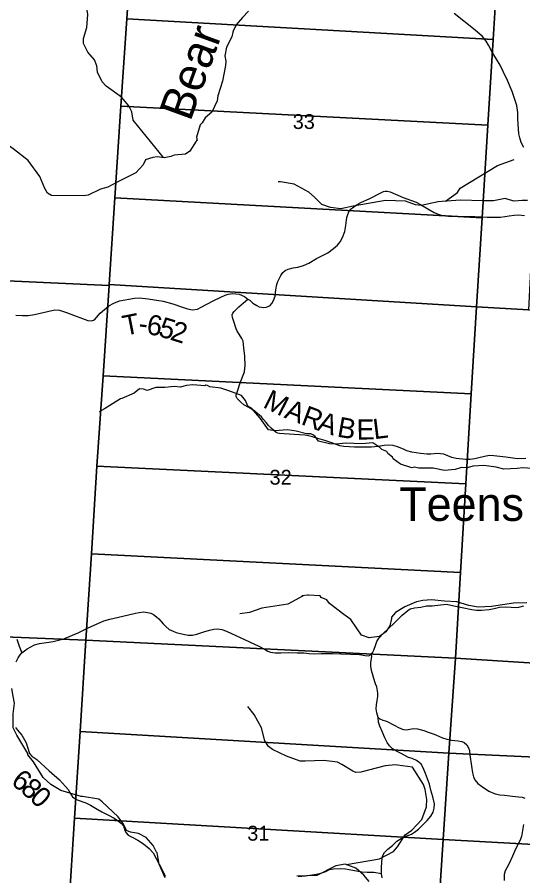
# Model space of a CAD drawing. Extents: x 1878108 to 2183446, y 146837 to 508383.
# Drawn here: x 2042273 to 2049803, y 246251 to 259039 of the extents above; entities that cross this region are included whole.
import ezdxf

# ---------------------------------------------------------------- set-up
doc = ezdxf.new("R2010")
doc.units = 0
for name, color, linetype in [('GM_X_County_Road', 7, 'Continuous'), ('GM_X_Minor_River', 7, 'Continuous'), ('GM_X_Minor_River_Text', 7, 'Continuous'), ('GM_X_Section', 7, 'Continuous'), ('GM_X_Section_Text', 7, 'Continuous'), ('GM_X_Township_Road', 7, 'Continuous'), ('GM_X_Township_Road_Text', 7, 'Continuous')]:
    doc.layers.add(name, color=color, linetype=linetype)

msp = doc.modelspace()

# ---------------------------------------------------------------- linework, layer by layer
at = {"layer": 'GM_X_County_Road'}
for points in [[(2049819, 257096), (2049780, 257173), (2049759, 257242), (2049745, 257300), (2049737, 257377), (2049734, 257440), (2049730, 257531), (2049730, 257620), (2049714, 257722), (2049647, 257932), (2049577, 258094), (2049511, 258231), (2049464, 258325), (2049412, 258414), (2049347, 258520), (2049293, 258624), (2049257, 258684), (2049204, 258750), (2049094, 258848), (2048781, 259093)], [(2042260, 249438), (2042289, 249499), (2042315, 249541), (2042340, 249570), (2042419, 249630), (2042475, 249664), (2042532, 249690), (2042607, 249710), (2042710, 249726), (2042811, 249742), (2042906, 249764), (2042968, 249783), (2043098, 249833), (2043181, 249869), (2043322, 249941), (2043462, 250005), (2043564, 250051), (2043654, 250074), (2043847, 250119), (2044035, 250162), (2044091, 250175), (2044155, 250181), (2044214, 250175), (2044261, 250162), (2044303, 250144), (2044349, 250110), (2044384, 250080), (2044447, 250004), (2044486, 249962), (2044535, 249922), (2044594, 249895), (2044642, 249877), (2044744, 249849), (2044820, 249834), (2044883, 249835), (2044946, 249850), (2045052, 249883), (2045139, 249910), (2045203, 249925), (2045260, 249931), (2045321, 249922), (2045389, 249893), (2045735, 249737), (2045870, 249671), (2045956, 249626), (2046005, 249597), (2046045, 249583), (2046117, 249573), (2046198, 249571), (2046319, 249578), (2046443, 249570), (2046543, 249572), (2046620, 249562), (2046697, 249558), (2046804, 249561), (2046899, 249560), (2046969, 249562), (2047091, 249557), (2047235, 249554), (2047373, 249548), (2047457, 249532), (2047508, 249528), (2047544, 249547), (2047565, 249573), (2047586, 249610), (2047616, 249698), (2047630, 249739), (2047645, 249766), (2047665, 249797), (2047724, 249861), (2047887, 250016), (2048008, 250132), (2048089, 250202), (2048128, 250226), (2048190, 250241), (2048285, 250251), (2048369, 250270), (2048451, 250273), (2048578, 250289), (2048668, 250296), (2048775, 250273), (2048900, 250246), (2049043, 250216), (2049113, 250207), (2049186, 250210), (2049300, 250218), (2049379, 250232), (2049454, 250250), (2049543, 250258), (2049630, 250250), (2049699, 250246), (2049745, 250251), (2049817, 250272)], [(2047647, 248610), (2047627, 248681), (2047618, 248740), (2047623, 248798), (2047634, 248863), (2047643, 248922), (2047645, 248967), (2047639, 249007), (2047630, 249065), (2047609, 249113), (2047599, 249140), (2047573, 249224), (2047548, 249309), (2047539, 249375), (2047542, 249429), (2047549, 249485), (2047554, 249529), (2047544, 249547)], [(2047711, 246219), (2047697, 246288), (2047698, 246376), (2047710, 246517), (2047718, 246554), (2047741, 246597), (2047792, 246647), (2047864, 246703), (2047928, 246766), (2047992, 246808), (2048053, 246838), (2048143, 246874), (2048192, 246901), (2048248, 246944), (2048326, 247020), (2048380, 247075), (2048431, 247139), (2048466, 247201), (2048482, 247259), (2048486, 247323), (2048464, 247426), (2048435, 247527), (2048413, 247618), (2048383, 247695), (2048353, 247776), (2048321, 247862), (2048289, 247913), (2048257, 247943), (2048219, 247971), (2048155, 247997), (2048103, 248014), (2047983, 248077), (2047922, 248110), (2047862, 248144), (2047818, 248186), (2047783, 248235), (2047748, 248308), (2047711, 248402), (2047672, 248482), (2047653, 248541), (2047647, 248610)]]:
    msp.add_lwpolyline(points, dxfattribs=at)
at = {"layer": 'GM_X_Minor_River'}
for points in [[(2044452, 256950), (2044001, 257504), (2043979, 257631), (2043934, 257718), (2043824, 257848), (2043596, 258012), (2043536, 258074), (2043468, 258220), (2043459, 258315), (2043424, 258404), (2043324, 258518), (2043258, 258648), (2043258, 258724), (2043309, 258885), (2043325, 259079), (2043294, 259263), (2043282, 259317), (2043259, 259424), (2043016, 259907), (2043000, 259942)], [(2045716, 259130), (2045628, 259033), (2045534, 258923), (2045490, 258830), (2045486, 258818), (2045471, 258744), (2045391, 258591), (2045367, 258461), (2045381, 258386), (2045373, 258320), (2045331, 258087), (2045262, 257868), (2045250, 257794), (2045172, 257623)], [(2045172, 257623), (2045072, 257539), (2045029, 257466), (2044997, 257434), (2044943, 257253), (2044953, 257203), (2044941, 257201), (2044939, 257191), (2044843, 257046), (2044780, 256998), (2044610, 256984), (2044560, 256962), (2044462, 256943), (2044360, 256959), (2044293, 256949), (2044179, 256914)], [(2044183, 256916), (2044148, 256841), (2044038, 256720), (2043773, 256586), (2043623, 256507), (2043512, 256476), (2043332, 256390), (2043260, 256380), (2042785, 256383), (2042726, 256419), (2042686, 256489), (2042610, 256664), (2042435, 256904), (2042231, 257065), (2041930, 257283)], [(2048653, 256297), (2048831, 256427), (2048869, 256494), (2049428, 256829), (2049676, 256919)], [(2048544, 256289), (2048287, 256236), (2048207, 256246), (2048057, 256301), (2047756, 256311), (2047276, 256224), (2047092, 256184), (2046941, 256204), (2046810, 256251), (2046702, 256358), (2046616, 256431), (2046398, 256551), (2046192, 256585), (2046161, 256588)], [(2049874, 256307), (2049796, 256311), (2049674, 256301), (2049583, 256323), (2049541, 256341), (2049367, 256306), (2049213, 256304), (2048872, 256315), (2048540, 256288)], [(2045709, 253247), (2045671, 253331), (2045614, 253407), (2045424, 253473), (2045308, 253515), (2045144, 253535), (2045108, 253553), (2045084, 253557), (2045068, 253547), (2044891, 253564), (2044795, 253552), (2044701, 253530), (2044615, 253538), (2044474, 253523), (2044338, 253523), (2044210, 253480), (2044154, 253498), (2044092, 253506), (2044015, 253438), (2043829, 253359), (2043813, 253353), (2043574, 253206), (2043496, 253162)], [(2050014, 252312), (2049802, 252329), (2049720, 252319), (2049523, 252310), (2049405, 252336), (2049221, 252364), (2049060, 252352), (2048976, 252329), (2048892, 252331), (2048796, 252301), (2048635, 252290), (2048467, 252320), (2048257, 252324), (2048183, 252339), (2048152, 252329), (2047984, 252381), (2047872, 252461), (2047862, 252487), (2047792, 252539), (2047778, 252571), (2047704, 252599), (2047676, 252631), (2047568, 252699), (2047407, 252685), (2047165, 252694), (2047021, 252680), (2046922, 252684), (2046760, 252726), (2046710, 252792), (2046688, 252812), (2046646, 252836), (2046580, 252834), (2046428, 252875), (2046299, 252891), (2046111, 252877), (2046017, 252892), (2045893, 253067), (2045763, 253217), (2045709, 253247)], [(2046532, 250423), (2046305, 250297), (2045916, 250239), (2045733, 250175), (2045590, 250152)], [(2049864, 250318), (2049663, 250314), (2049337, 250261), (2049140, 250252), (2048998, 250278), (2048822, 250332), (2048635, 250341), (2048441, 250363), (2048315, 250353), (2048220, 250334), (2048048, 250256), (2047906, 250171), (2047849, 250103), (2047847, 250083), (2047821, 249974), (2047761, 249886), (2047671, 249817), (2047549, 249799), (2047514, 249795), (2047402, 249835), (2047336, 249929), (2047244, 250071), (2047136, 250141), (2046924, 250309), (2046882, 250361), (2046800, 250397), (2046786, 250421), (2046613, 250429), (2046595, 250429), (2046511, 250421)], [(2043902, 246924), (2043854, 247022), (2043776, 247129), (2043540, 247355), (2043490, 247393), (2043245, 247434), (2043225, 247434), (2042925, 247524), (2042775, 247612), (2042660, 247714), (2042518, 247947), (2042432, 248051), (2042432, 248073), (2042268, 248345), (2042212, 248454), (2042213, 248662), (2042231, 248825), (2042211, 248925), (2042193, 249039)], [(2047179, 246419), (2047671, 246504), (2047878, 246615), (2047938, 246682), (2048051, 246861), (2048151, 246930), (2048298, 247091), (2048371, 247281), (2048375, 247386), (2048351, 247535), (2048324, 247612), (2048162, 247870), (2047937, 247901), (2047907, 247904), (2047753, 247891), (2047389, 247796), (2047315, 247792), (2047270, 247812), (2047109, 247911), (2047044, 247943), (2046840, 247968), (2046562, 247959), (2046486, 247959), (2046285, 248032), (2046076, 248133), (2046016, 248179), (2045960, 248263), (2045910, 248457), (2045803, 248655), (2045708, 248772)], [(2044356, 246593), (2044349, 246602), (2044299, 246704), (2044193, 246824), (2044082, 246884), (2043960, 246900), (2043902, 246924)], [(2044475, 246223), (2044389, 246426), (2044356, 246593)], [(2047517, 246166), (2047437, 246262), (2047314, 246366), (2047156, 246424), (2047016, 246398), (2046735, 246256), (2046439, 246244)]]:
    msp.add_lwpolyline(points, dxfattribs=at)
at = {"layer": 'GM_X_Section'}
for points in [[(2043994, 260367), (2043904, 259015), (2043814, 257714), (2043726, 256349), (2043642, 255058), (2043641, 255042), (2038107, 255296), (2038361, 259408), (2038436, 260632)], [(2049448, 260062), (2049363, 258707), (2043904, 259015), (2043994, 260367)], [(2050176, 260021), (2050152, 259584), (2050123, 259038), (2050093, 258488), (2050063, 257933), (2050036, 257427), (2050007, 256897), (2049977, 256343), (2049947, 255786), (2049919, 255269), (2049888, 254682), (2049113, 254725), (2049197, 256052), (2049283, 257431), (2049363, 258707), (2049448, 260062)], [(2049363, 258707), (2049283, 257431), (2043814, 257714), (2043904, 259015)], [(2043814, 257714), (2049283, 257431), (2049197, 256052), (2043726, 256349)], [(2049197, 256052), (2049113, 254725), (2043642, 255058), (2043726, 256349)], [(2038107, 255296), (2043641, 255042), (2043552, 253700), (2043460, 252351), (2043379, 251046), (2043297, 249760), (2037746, 249988)], [(2043642, 255058), (2049113, 254725), (2049035, 253428), (2043552, 253700), (2043641, 255042)], [(2049113, 254725), (2049888, 254682), (2054592, 254407), (2054610, 254406), (2054533, 253071), (2054421, 251187), (2054292, 249145), (2048799, 249491), (2048873, 250770), (2048955, 252090), (2049035, 253428)], [(2049035, 253428), (2048955, 252090), (2043460, 252351), (2043552, 253700)], [(2043460, 252351), (2048955, 252090), (2048873, 250770), (2043379, 251046)], [(2048873, 250770), (2048799, 249491), (2043297, 249760), (2043379, 251046)], [(2037746, 249988), (2043297, 249760), (2043209, 248401), (2043124, 247111), (2043040, 245778), (2042957, 244411), (2037384, 244660)], [(2048799, 249491), (2048703, 248080), (2043209, 248401), (2043297, 249760)], [(2054292, 249145), (2054201, 247823), (2048703, 248080), (2048799, 249491)], [(2043209, 248401), (2048703, 248080), (2048618, 246791), (2043124, 247111)], [(2048703, 248080), (2054201, 247823), (2054118, 246491), (2048618, 246791)], [(2048618, 246791), (2048533, 245496), (2043040, 245778), (2043124, 247111)], [(2054118, 246491), (2054087, 245991), (2054035, 245155), (2048533, 245496), (2048618, 246791)]]:
    msp.add_lwpolyline(points, close=True, dxfattribs=at)
at = {"layer": 'GM_X_Township_Road'}
for points in [[(2042252, 254600), (2042354, 254596), (2042438, 254598), (2042531, 254609), (2042725, 254654), (2042832, 254682), (2042901, 254674), (2043006, 254639), (2043110, 254600), (2043245, 254553), (2043324, 254523), (2043379, 254518), (2043422, 254531), (2043454, 254566), (2043510, 254633), (2043638, 254741), (2043710, 254782), (2043799, 254814), (2044022, 254853), (2044091, 254860), (2044222, 254842), (2044448, 254809), (2044592, 254772), (2044722, 254726), (2044810, 254696), (2044886, 254682), (2044956, 254691), (2045014, 254720), (2045194, 254813), (2045306, 254869), (2045371, 254899), (2045415, 254912), (2045485, 254924), (2045527, 254921), (2045579, 254914), (2045660, 254878), (2045708, 254841), (2045736, 254823), (2045783, 254782), (2045840, 254743), (2045879, 254725), (2045909, 254718), (2045938, 254717), (2045983, 254721), (2046010, 254730), (2046040, 254745), (2046067, 254776), (2046092, 254818), (2046115, 254886), (2046127, 254978), (2046139, 255056), (2046156, 255103), (2046200, 255194), (2046229, 255236), (2046262, 255266), (2046311, 255288), (2046381, 255308), (2046452, 255316), (2046538, 255343), (2046614, 255378), (2046733, 255446), (2046900, 255531), (2046986, 255596), (2047043, 255643), (2047083, 255693), (2047120, 255756), (2047151, 255848), (2047169, 255937), (2047182, 256055), (2047195, 256100), (2047211, 256142), (2047234, 256174), (2047285, 256214), (2047335, 256250), (2047401, 256283), (2047515, 256334), (2047699, 256430), (2047727, 256442), (2047752, 256447), (2047781, 256447), (2047828, 256436), (2048022, 256356), (2048216, 256283), (2048279, 256251), (2048390, 256187), (2048485, 256128), (2048543, 256104), (2048589, 256090), (2048637, 256083), (2048697, 256078), (2049089, 256072), (2049273, 256062), (2049378, 256060), (2049469, 256063), (2049598, 256081), (2049674, 256092), (2049745, 256095), (2049826, 256086)], [(2049847, 252466), (2049722, 252460), (2049552, 252487), (2049373, 252506), (2049313, 252510), (2049283, 252506), (2049232, 252497), (2049130, 252471), (2049090, 252460), (2049019, 252450), (2048952, 252451), (2048813, 252467), (2048745, 252479), (2048686, 252504), (2048625, 252529), (2048578, 252538), (2048524, 252542), (2048481, 252538), (2048433, 252530), (2048373, 252530), (2048278, 252540), (2048149, 252561), (2048077, 252580), (2048027, 252603), (2047939, 252641), (2047874, 252660), (2047804, 252665), (2047738, 252662), (2047648, 252645), (2047550, 252636), (2047492, 252636), (2047412, 252635), (2047296, 252636), (2047219, 252640), (2047136, 252646), (2047076, 252654), (2046959, 252699), (2046853, 252733), (2046750, 252764), (2046669, 252790), (2046613, 252806), (2046558, 252814), (2046400, 252824), (2046247, 252833), (2046181, 252841), (2046156, 252846), (2046129, 252855), (2046095, 252881), (2046056, 252916), (2046016, 252959), (2045981, 253002), (2045942, 253048), (2045912, 253086), (2045828, 253156), (2045795, 253180), (2045724, 253226), (2045648, 253268), (2045602, 253306), (2045575, 253334), (2045551, 253359), (2045535, 253388), (2045536, 253416), (2045555, 253471), (2045592, 253591), (2045657, 253759), (2045664, 253814), (2045667, 253845), (2045662, 253989), (2045648, 254114), (2045636, 254214), (2045620, 254255), (2045580, 254319), (2045550, 254363), (2045536, 254398), (2045492, 254522), (2045479, 254564), (2045477, 254605), (2045482, 254631), (2045502, 254655), (2045575, 254724), (2045643, 254784), (2045708, 254841)], [(2042267, 249776), (2042301, 249673), (2042340, 249570)], [(2047647, 248610), (2047672, 248588), (2047716, 248571), (2047756, 248558), (2047803, 248538), (2047856, 248512), (2047906, 248487), (2047940, 248467), (2047994, 248438), (2048025, 248431), (2048069, 248425), (2048120, 248437), (2048178, 248445), (2048237, 248439), (2048331, 248414), (2048393, 248393), (2048485, 248359)], [(2042249, 248462), (2042276, 248422), (2042341, 248345), (2042384, 248276), (2042406, 248230), (2042425, 248166), (2042455, 248074), (2042492, 248035), (2042565, 247982), (2042751, 247814), (2042901, 247680), (2042994, 247584), (2043034, 247535), (2043074, 247466), (2043099, 247427), (2043131, 247401), (2043166, 247381), (2043294, 247338), (2043366, 247306), (2043439, 247258), (2043531, 247202), (2043632, 247157), (2043717, 247111), (2043783, 247067), (2043827, 247032), (2043858, 246997), (2043876, 246924), (2043894, 246893), (2043924, 246858), (2043985, 246825), (2044072, 246781), (2044156, 246728), (2044238, 246660), (2044300, 246592), (2044430, 246342), (2044476, 246245)], [(2048485, 248359), (2048520, 248347), (2048608, 248308), (2048674, 248285), (2048741, 248274), (2048840, 248260), (2048893, 248250), (2048931, 248236), (2048969, 248202), (2048996, 248157), (2049009, 248117), (2049013, 248053), (2049038, 247883), (2049052, 247786), (2049067, 247725), (2049088, 247681), (2049132, 247628), (2049189, 247588), (2049299, 247512), (2049392, 247474), (2049461, 247455), (2049531, 247451), (2049648, 247440), (2049738, 247430), (2049796, 247421), (2049831, 247410)], [(2049811, 247015), (2049782, 246837), (2049760, 246771), (2049725, 246706), (2049681, 246615), (2049650, 246546), (2049595, 246424), (2049565, 246372), (2049541, 246326), (2049526, 246273), (2049525, 246182)], [(2046457, 246240), (2046565, 246252), (2046697, 246271), (2046781, 246288), (2046868, 246318), (2046924, 246343), (2046983, 246353), (2047089, 246359), (2047162, 246354), (2047273, 246335), (2047408, 246312), (2047484, 246306), (2047586, 246306), (2047697, 246288)]]:
    msp.add_lwpolyline(points, dxfattribs=at)

# ---------------------------------------------------------------- texts
at = {"layer": 'GM_X_Minor_River_Text'}
for s, rotation, p in [('Bear', 69.9999, (2044850, 257472)), ('Teens', 359.9977, (2047962, 251537))]:
    msp.add_text(s, height=500, rotation=rotation, dxfattribs=at).set_placement(p)
at = {"layer": 'GM_X_Section_Text'}
for s, p in [('33', (2046377, 257374)), ('32', (2046032, 252077)), ('31', (2045700, 246775))]:
    msp.add_text(s, height=221, rotation=0, dxfattribs=at).set_placement(p)
at = {"layer": 'GM_X_Township_Road_Text'}
for s, rotation, p in [('T', 11.1049, (2043874, 254293)), ('6', 350.9543, (2044188, 254321)), ('5', 342.8561, (2044360, 254294)), ('2', 342.4718, (2044536, 254240)), ('-', 352.8818, (2044069, 254336)), ('M', 333.3729, (2045917, 253236)), ('A', 338.7437, (2046236, 253078)), ('R', 339.4844, (2046486, 252981)), ('A', 341.4264, (2046727, 252891)), ('B', 350.1678, (2047026, 252794)), ('E', 0.9004, (2047330, 252747)), ('L', 6.9711, (2047589, 252753)), ('6', 322.5593, (2042165, 247625)), ('8', 317.831, (2042306, 247517)), ('0', 316.5439, (2042442, 247394))]:
    msp.add_text(s, height=300, rotation=rotation, dxfattribs=at).set_placement(p)

doc.saveas('drawing.dxf')
